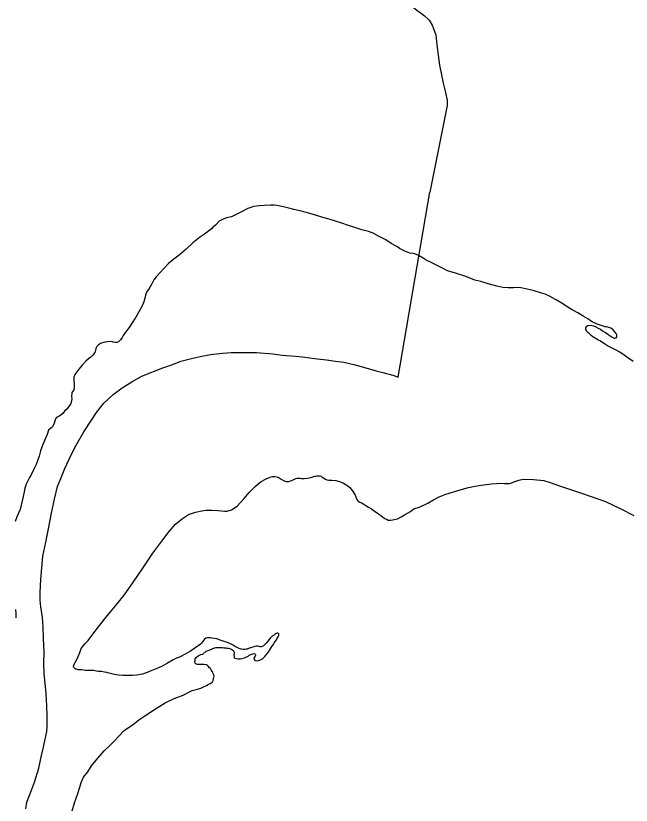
# Model space of a CAD drawing. Extents: x -939622 to -934222, y 1383701 to 1385301.
# Drawn here: x -935686.47 to -935667.53, y 1384159.44 to 1384183.73 of the extents above; entities that cross this region are included whole.
import ezdxf

# ---------------------------------------------------------------- set-up
doc = ezdxf.new("R2010")
doc.units = 0
doc.layers.add('Level 3', color=7, linetype='Continuous')
doc.layers.add('Level 9', color=7, linetype='Continuous')

msp = doc.modelspace()

# ---------------------------------------------------------------- linework, layer by layer
at = {"layer": 'Level 3'}
for points in [[(-935674.524, 1384184.297), (-935674.446, 1384184.168), (-935674.383, 1384184.102), (-935674.251, 1384183.997), (-935674.124, 1384183.898), (-935673.987, 1384183.8), (-935673.887, 1384183.72), (-935673.78, 1384183.623), (-935673.748, 1384183.589), (-935673.657, 1384183.437), (-935673.546, 1384183.141), (-935673.507, 1384182.833), (-935673.47, 1384182.512), (-935673.431, 1384182.21), (-935673.345, 1384181.81), (-935673.316, 1384181.655), (-935673.248, 1384181.366), (-935673.197, 1384181.125), (-935673.195, 1384180.968), (-935673.727, 1384178.302)], [(-935686.16, 1384159.33), (-935686.122, 1384159.533), (-935685.983, 1384159.909), (-935685.889, 1384160.154), (-935685.754, 1384160.587), (-935685.678, 1384160.968), (-935685.628, 1384161.189), (-935685.576, 1384161.425), (-935685.513, 1384161.706), (-935685.498, 1384161.866), (-935685.502, 1384162.191), (-935685.508, 1384162.503), (-935685.534, 1384162.87), (-935685.564, 1384163.195), (-935685.588, 1384163.489), (-935685.598, 1384163.811), (-935685.593, 1384164.148), (-935685.613, 1384164.578), (-935685.624, 1384164.93), (-935685.645, 1384165.222), (-935685.696, 1384165.549), (-935685.712, 1384165.753), (-935685.711, 1384165.982), (-935685.695, 1384166.382), (-935685.664, 1384166.744), (-935685.629, 1384167.106), (-935685.545, 1384167.538), (-935685.46, 1384167.949), (-935685.368, 1384168.424), (-935685.278, 1384168.853), (-935685.178, 1384169.246), (-935685.081, 1384169.492), (-935684.958, 1384169.801), (-935684.76, 1384170.22), (-935684.607, 1384170.518), (-935684.37, 1384170.932), (-935684.137, 1384171.286), (-935683.983, 1384171.518), (-935683.753, 1384171.814), (-935683.473, 1384172.079), (-935683.196, 1384172.28), (-935682.867, 1384172.491), (-935682.585, 1384172.638), (-935682.366, 1384172.729), (-935682.148, 1384172.812), (-935681.967, 1384172.882), (-935681.789, 1384172.945), (-935681.666, 1384172.987), (-935681.387, 1384173.098), (-935681.056, 1384173.186), (-935680.788, 1384173.242), (-935680.474, 1384173.308), (-935680.109, 1384173.349), (-935679.837, 1384173.366), (-935679.564, 1384173.371), (-935679.055, 1384173.366), (-935678.553, 1384173.328), (-935678.268, 1384173.285), (-935677.86, 1384173.251), (-935677.643, 1384173.231), (-935677.274, 1384173.185), (-935676.901, 1384173.144), (-935676.625, 1384173.107), (-935676.375, 1384173.067), (-935676.065, 1384172.995), (-935675.842, 1384172.933), (-935675.378, 1384172.809), (-935675.17, 1384172.753), (-935675.056, 1384172.725), (-935674.932, 1384172.695), (-935674.832, 1384172.661), (-935674.697, 1384172.612), (-935673.727, 1384178.302)]]:
    msp.add_lwpolyline(points, dxfattribs=at)
at = {"layer": 'Level 9'}
for points in [[(-935678.232, 1384177.849), (-935678.431, 1384177.893), (-935678.515, 1384177.901), (-935678.622, 1384177.896), (-935678.82, 1384177.895), (-935678.97, 1384177.877), (-935679.149, 1384177.855), (-935679.233, 1384177.832), (-935679.325, 1384177.801), (-935679.523, 1384177.697), (-935679.601, 1384177.654), (-935679.832, 1384177.547), (-935679.987, 1384177.511), (-935680.103, 1384177.463), (-935680.204, 1384177.404), (-935680.301, 1384177.309), (-935680.324, 1384177.281), (-935680.386, 1384177.238), (-935680.407, 1384177.219), (-935680.445, 1384177.177), (-935680.654, 1384177.013), (-935680.811, 1384176.905), (-935681.021, 1384176.744), (-935681.22, 1384176.55), (-935681.441, 1384176.359), (-935681.598, 1384176.242), (-935681.766, 1384176.103), (-935681.895, 1384175.965), (-935682.03, 1384175.818), (-935682.15, 1384175.701), (-935682.22, 1384175.601), (-935682.278, 1384175.476), (-935682.359, 1384175.336), (-935682.44, 1384175.22), (-935682.474, 1384175.132), (-935682.493, 1384175.038), (-935682.524, 1384174.924), (-935682.564, 1384174.823), (-935682.639, 1384174.693), (-935682.772, 1384174.455), (-935682.903, 1384174.251), (-935682.976, 1384174.138), (-935683.087, 1384173.994), (-935683.159, 1384173.891), (-935683.194, 1384173.833), (-935683.244, 1384173.763), (-935683.279, 1384173.726), (-935683.305, 1384173.698), (-935683.329, 1384173.683), (-935683.353, 1384173.679), (-935683.41, 1384173.675), (-935683.47, 1384173.686), (-935683.494, 1384173.695), (-935683.542, 1384173.703), (-935683.644, 1384173.701), (-935683.722, 1384173.69), (-935683.856, 1384173.645), (-935683.885, 1384173.63), (-935683.927, 1384173.596), (-935683.977, 1384173.541), (-935684.002, 1384173.48), (-935684.022, 1384173.401), (-935684.027, 1384173.377), (-935684.042, 1384173.359), (-935684.094, 1384173.291), (-935684.156, 1384173.224), (-935684.227, 1384173.171), (-935684.315, 1384173.101), (-935684.424, 1384172.981), (-935684.529, 1384172.859), (-935684.646, 1384172.697), (-935684.677, 1384172.615), (-935684.68, 1384172.488), (-935684.667, 1384172.41), (-935684.665, 1384172.317), (-935684.681, 1384172.22), (-935684.736, 1384172.135), (-935684.742, 1384172.108), (-935684.752, 1384172.029), (-935684.744, 1384171.939), (-935684.755, 1384171.891), (-935684.771, 1384171.803), (-935684.803, 1384171.752), (-935684.841, 1384171.694), (-935684.885, 1384171.639), (-935684.964, 1384171.559), (-935685.02, 1384171.488), (-935685.105, 1384171.424), (-935685.209, 1384171.367), (-935685.247, 1384171.324), (-935685.286, 1384171.194), (-935685.332, 1384171.079), (-935685.385, 1384171.036), (-935685.456, 1384170.977), (-935685.498, 1384170.844), (-935685.57, 1384170.68), (-935685.636, 1384170.543), (-935685.707, 1384170.34), (-935685.745, 1384170.18), (-935685.839, 1384169.922), (-935685.917, 1384169.761)], [(-935668.018, 1384173.45), (-935668.255, 1384173.575), (-935668.352, 1384173.634), (-935668.494, 1384173.724), (-935668.558, 1384173.762), (-935668.71, 1384173.855), (-935668.765, 1384173.896), (-935668.813, 1384173.941), (-935668.862, 1384173.982), (-935668.89, 1384174.014), (-935668.905, 1384174.044), (-935668.921, 1384174.074), (-935668.925, 1384174.104), (-935668.925, 1384174.134), (-935668.917, 1384174.152), (-935668.896, 1384174.174), (-935668.861, 1384174.204), (-935668.786, 1384174.206), (-935668.695, 1384174.184), (-935668.617, 1384174.155), (-935668.544, 1384174.12), (-935668.478, 1384174.086), (-935668.414, 1384174.039), (-935668.338, 1384173.998), (-935668.262, 1384173.945), (-935668.207, 1384173.907), (-935668.18, 1384173.884), (-935668.122, 1384173.849), (-935668.095, 1384173.834), (-935668.059, 1384173.814), (-935668.038, 1384173.811), (-935668.002, 1384173.821), (-935667.99, 1384173.824), (-935667.969, 1384173.855), (-935667.97, 1384173.882), (-935667.974, 1384173.915), (-935667.99, 1384173.957), (-935668.039, 1384174.016), (-935668.085, 1384174.063), (-935668.161, 1384174.113), (-935668.248, 1384174.147), (-935668.299, 1384174.158), (-935668.335, 1384174.161), (-935668.396, 1384174.18), (-935668.483, 1384174.209), (-935668.577, 1384174.243), (-935668.749, 1384174.321), (-935668.868, 1384174.406), (-935669.004, 1384174.482), (-935669.168, 1384174.584), (-935669.344, 1384174.68), (-935669.526, 1384174.796), (-935669.666, 1384174.884), (-935669.86, 1384174.994), (-935670.048, 1384175.102), (-935670.178, 1384175.163), (-935670.323, 1384175.208), (-935670.543, 1384175.276), (-935670.733, 1384175.314), (-935670.928, 1384175.356), (-935671.006, 1384175.366), (-935671.15, 1384175.354), (-935671.312, 1384175.354), (-935671.48, 1384175.372), (-935671.667, 1384175.411), (-935671.932, 1384175.478), (-935672.155, 1384175.548), (-935672.342, 1384175.59), (-935672.614, 1384175.705), (-935672.936, 1384175.807), (-935673.181, 1384175.883), (-935673.332, 1384175.968), (-935673.475, 1384176.037), (-935673.686, 1384176.135), (-935673.835, 1384176.208), (-935673.926, 1384176.266), (-935674.05, 1384176.339), (-935674.141, 1384176.379), (-935674.243, 1384176.41), (-935674.346, 1384176.429), (-935674.491, 1384176.49), (-935674.66, 1384176.571), (-935674.721, 1384176.624), (-935674.915, 1384176.719), (-935675.076, 1384176.83), (-935675.303, 1384176.952), (-935675.467, 1384177.04), (-935675.615, 1384177.094), (-935675.817, 1384177.147), (-935676.037, 1384177.209), (-935676.263, 1384177.286), (-935676.429, 1384177.343), (-935676.631, 1384177.408), (-935676.818, 1384177.467), (-935677.014, 1384177.524), (-935677.277, 1384177.6), (-935677.533, 1384177.679), (-935677.672, 1384177.713), (-935677.906, 1384177.768), (-935678.063, 1384177.81), (-935678.232, 1384177.849)], [(-935667.468, 1384173.094), (-935667.605, 1384173.185), (-935667.751, 1384173.284), (-935667.876, 1384173.375), (-935668.018, 1384173.45)], [(-935685.917, 1384169.761), (-935686.003, 1384169.588), (-935686.041, 1384169.524), (-935686.15, 1384169.317), (-935686.187, 1384169.199), (-935686.212, 1384169.084), (-935686.236, 1384168.939), (-935686.332, 1384168.543), (-935686.344, 1384168.519), (-935686.381, 1384168.428), (-935686.433, 1384168.312), (-935686.481, 1384168.173)], [(-935682.538, 1384166.77), (-935682.244, 1384167.191), (-935681.944, 1384167.603), (-935681.748, 1384167.866), (-935681.555, 1384168.089), (-935681.34, 1384168.265), (-935681.147, 1384168.386), (-935680.936, 1384168.459), (-935680.739, 1384168.502), (-935680.611, 1384168.523), (-935680.431, 1384168.52), (-935680.245, 1384168.509), (-935680.031, 1384168.483), (-935679.962, 1384168.485), (-935679.829, 1384168.529), (-935679.657, 1384168.638), (-935679.44, 1384168.874), (-935679.282, 1384169.064), (-935679.103, 1384169.245), (-935678.911, 1384169.396), (-935678.763, 1384169.483), (-935678.638, 1384169.534), (-935678.567, 1384169.55), (-935678.498, 1384169.552), (-935678.429, 1384169.544), (-935678.392, 1384169.533), (-935678.298, 1384169.468), (-935678.225, 1384169.428), (-935678.147, 1384169.402), (-935678.063, 1384169.401), (-935677.932, 1384169.454), (-935677.846, 1384169.489), (-935677.807, 1384169.499), (-935677.717, 1384169.498), (-935677.672, 1384169.496), (-935677.591, 1384169.494), (-935677.496, 1384169.505), (-935677.385, 1384169.528), (-935677.263, 1384169.564), (-935677.233, 1384169.567), (-935677.188, 1384169.574), (-935677.119, 1384169.576), (-935677.074, 1384169.562), (-935677.035, 1384169.538), (-935676.992, 1384169.5), (-935676.94, 1384169.468), (-935676.898, 1384169.454), (-935676.835, 1384169.443), (-935676.736, 1384169.439), (-935676.613, 1384169.432), (-935676.508, 1384169.401), (-935676.387, 1384169.346), (-935676.253, 1384169.265), (-935676.192, 1384169.221), (-935676.084, 1384169.084), (-935676.022, 1384168.977), (-935676.013, 1384168.956), (-935675.975, 1384168.846), (-935675.944, 1384168.804), (-935675.88, 1384168.76), (-935675.81, 1384168.729), (-935675.756, 1384168.7), (-935675.698, 1384168.662), (-935675.61, 1384168.612), (-935675.522, 1384168.56), (-935675.437, 1384168.498), (-935675.331, 1384168.422), (-935675.246, 1384168.36), (-935675.173, 1384168.308), (-935675.106, 1384168.267), (-935675.06, 1384168.241), (-935675.003, 1384168.215), (-935674.925, 1384168.21), (-935674.823, 1384168.227), (-935674.722, 1384168.256), (-935674.606, 1384168.31), (-935674.506, 1384168.378), (-935674.325, 1384168.481), (-935674.213, 1384168.555), (-935674.049, 1384168.613), (-935674.001, 1384168.635), (-935673.79, 1384168.729), (-935673.616, 1384168.832), (-935673.441, 1384168.932), (-935673.23, 1384169.011), (-935673.033, 1384169.072), (-935672.792, 1384169.143), (-935672.536, 1384169.214), (-935672.386, 1384169.247), (-935672.327, 1384169.26), (-935672.21, 1384169.281), (-935672.073, 1384169.302), (-935671.831, 1384169.333), (-935671.675, 1384169.342), (-935671.552, 1384169.345), (-935671.432, 1384169.344), (-935671.354, 1384169.337), (-935671.276, 1384169.338), (-935671.235, 1384169.351), (-935671.113, 1384169.399), (-935670.991, 1384169.446)], [(-935670.991, 1384169.446), (-935670.85, 1384169.473), (-935670.539, 1384169.467), (-935670.217, 1384169.428), (-935670.021, 1384169.372), (-935669.734, 1384169.266), (-935669.366, 1384169.141), (-935669.092, 1384169.053), (-935668.757, 1384168.936), (-935668.325, 1384168.782), (-935667.844, 1384168.563), (-935667.453, 1384168.351)], [(-935678.382, 1384164.726), (-935678.4, 1384164.738), (-935678.427, 1384164.737), (-935678.45, 1384164.728), (-935678.462, 1384164.722), (-935678.51, 1384164.687), (-935678.575, 1384164.638), (-935678.636, 1384164.577), (-935678.709, 1384164.485), (-935678.759, 1384164.43), (-935678.791, 1384164.393), (-935678.847, 1384164.347), (-935678.883, 1384164.325), (-935678.913, 1384164.315), (-935678.946, 1384164.318), (-935678.973, 1384164.323), (-935679.024, 1384164.331), (-935679.066, 1384164.33), (-935679.114, 1384164.32), (-935679.167, 1384164.304), (-935679.245, 1384164.288), (-935679.304, 1384164.266), (-935679.349, 1384164.247), (-935679.373, 1384164.24), (-935679.423, 1384164.233), (-935679.474, 1384164.232), (-935679.535, 1384164.243), (-935679.592, 1384164.263), (-935679.655, 1384164.292), (-935679.722, 1384164.321), (-935679.78, 1384164.362), (-935679.834, 1384164.4), (-935679.952, 1384164.445), (-935680.058, 1384164.474), (-935680.118, 1384164.496), (-935680.206, 1384164.534), (-935680.278, 1384164.556), (-935680.35, 1384164.57), (-935680.432, 1384164.584), (-935680.48, 1384164.592), (-935680.543, 1384164.596), (-935680.57, 1384164.593), (-935680.614, 1384164.583), (-935680.623, 1384164.58), (-935680.659, 1384164.552), (-935680.691, 1384164.509), (-935680.752, 1384164.427), (-935680.784, 1384164.396), (-935680.823, 1384164.365), (-935681.086, 1384164.185), (-935681.184, 1384164.132), (-935681.255, 1384164.089), (-935681.43, 1384163.995), (-935681.522, 1384163.963), (-935681.623, 1384163.913), (-935681.801, 1384163.816), (-935681.961, 1384163.72), (-935682.076, 1384163.672), (-935682.279, 1384163.59), (-935682.421, 1384163.527), (-935682.57, 1384163.476), (-935682.737, 1384163.44), (-935682.875, 1384163.431), (-935683.037, 1384163.431), (-935683.172, 1384163.437), (-935683.304, 1384163.447), (-935683.43, 1384163.465), (-935683.593, 1384163.504), (-935683.668, 1384163.53), (-935683.731, 1384163.538), (-935683.833, 1384163.551), (-935683.929, 1384163.558), (-935684.074, 1384163.591), (-935684.158, 1384163.589), (-935684.248, 1384163.591), (-935684.335, 1384163.589), (-935684.434, 1384163.605), (-935684.533, 1384163.609), (-935684.563, 1384163.615), (-935684.602, 1384163.623), (-935684.626, 1384163.631), (-935684.644, 1384163.643), (-935684.669, 1384163.664), (-935684.684, 1384163.69), (-935684.687, 1384163.69), (-935684.683, 1384163.757), (-935684.642, 1384163.83), (-935684.584, 1384163.921), (-935684.541, 1384164.018), (-935684.499, 1384164.137), (-935684.453, 1384164.264), (-935684.342, 1384164.404), (-935684.239, 1384164.512), (-935684.097, 1384164.704), (-935683.924, 1384164.927), (-935683.731, 1384165.169), (-935683.55, 1384165.395), (-935683.348, 1384165.637), (-935683.135, 1384165.906), (-935682.867, 1384166.287), (-935682.538, 1384166.77)], [(-935686.471, 1384165.461), (-935686.465, 1384165.344), (-935686.463, 1384165.257), (-935686.468, 1384165.202)], [(-935681.319, 1384162.832), (-935681.12, 1384162.93), (-935681.037, 1384162.967), (-935680.879, 1384163.016), (-935680.775, 1384163.048), (-935680.689, 1384163.083), (-935680.594, 1384163.124), (-935680.546, 1384163.155), (-935680.481, 1384163.186), (-935680.437, 1384163.217), (-935680.413, 1384163.239), (-935680.393, 1384163.281), (-935680.385, 1384163.329), (-935680.374, 1384163.378), (-935680.366, 1384163.414), (-935680.369, 1384163.444), (-935680.388, 1384163.489), (-935680.407, 1384163.531), (-935680.426, 1384163.56), (-935680.441, 1384163.59), (-935680.475, 1384163.644), (-935680.503, 1384163.673), (-935680.549, 1384163.72), (-935680.583, 1384163.759), (-935680.616, 1384163.758), (-935680.682, 1384163.766), (-935680.763, 1384163.776), (-935680.826, 1384163.772), (-935680.874, 1384163.768), (-935680.904, 1384163.777), (-935680.928, 1384163.788), (-935680.943, 1384163.812), (-935680.956, 1384163.86), (-935680.951, 1384163.89), (-935680.943, 1384163.941), (-935680.911, 1384163.987), (-935680.852, 1384164.04), (-935680.769, 1384164.08), (-935680.709, 1384164.091), (-935680.603, 1384164.18), (-935680.52, 1384164.212), (-935680.404, 1384164.262), (-935680.315, 1384164.291), (-935680.27, 1384164.298), (-935680.174, 1384164.297), (-935680.105, 1384164.289), (-935680.063, 1384164.281), (-935680.006, 1384164.279), (-935679.97, 1384164.277), (-935679.919, 1384164.272), (-935679.88, 1384164.26), (-935679.855, 1384164.249), (-935679.816, 1384164.228), (-935679.786, 1384164.208), (-935679.767, 1384164.187), (-935679.752, 1384164.169), (-935679.745, 1384164.149), (-935679.745, 1384164.118), (-935679.75, 1384164.088), (-935679.753, 1384164.064), (-935679.749, 1384164.016), (-935679.742, 1384163.989), (-935679.721, 1384163.968), (-935679.673, 1384163.957), (-935679.621, 1384163.949), (-935679.579, 1384163.947), (-935679.55, 1384163.948), (-935679.472, 1384163.964), (-935679.424, 1384163.977), (-935679.386, 1384163.993), (-935679.32, 1384164.027), (-935679.285, 1384164.055), (-935679.234, 1384164.077), (-935679.199, 1384164.09), (-935679.169, 1384164.103), (-935679.124, 1384164.107), (-935679.115, 1384164.104), (-935679.097, 1384164.089), (-935679.087, 1384164.071), (-935679.093, 1384164.053), (-935679.102, 1384164.026), (-935679.136, 1384163.965), (-935679.129, 1384163.92), (-935679.108, 1384163.896), (-935679.063, 1384163.885), (-935678.997, 1384163.892), (-935678.911, 1384163.921), (-935678.878, 1384163.943), (-935678.805, 1384164.02), (-935678.767, 1384164.059), (-935678.702, 1384164.145), (-935678.644, 1384164.227), (-935678.586, 1384164.322), (-935678.545, 1384164.377), (-935678.502, 1384164.444), (-935678.452, 1384164.523), (-935678.415, 1384164.59), (-935678.397, 1384164.626), (-935678.369, 1384164.678), (-935678.375, 1384164.717), (-935678.382, 1384164.726)], [(-935684.732, 1384159.274), (-935684.659, 1384159.516), (-935684.554, 1384159.804), (-935684.495, 1384160.001), (-935684.45, 1384160.143), (-935684.379, 1384160.307), (-935684.253, 1384160.469), (-935684.14, 1384160.649), (-935683.941, 1384160.891), (-935683.742, 1384161.117), (-935683.565, 1384161.286), (-935683.424, 1384161.422), (-935683.295, 1384161.566), (-935683.128, 1384161.74), (-935683.025, 1384161.815), (-935682.85, 1384161.927), (-935682.679, 1384162.065), (-935682.49, 1384162.192), (-935682.197, 1384162.388), (-935681.866, 1384162.587), (-935681.59, 1384162.722), (-935681.319, 1384162.832)]]:
    msp.add_lwpolyline(points, dxfattribs=at)

doc.saveas('drawing.dxf')
